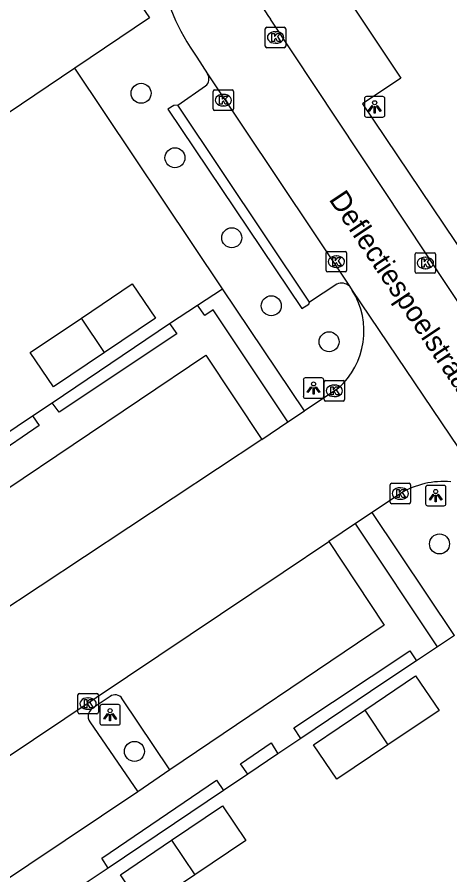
# Model space of a CAD drawing. Extents: x 158797 to 159887, y 384318 to 385255.
# Drawn here: x 159142.73 to 159163.91, y 384774.08 to 384816.03 of the extents above; entities that cross this region are included whole.
import ezdxf

# ---------------------------------------------------------------- set-up
doc = ezdxf.new("R2010")
doc.units = 0
for name, color, linetype in [('IMGEO_Boom', 7, 'Continuous'), ('IMGEO_Groenvoorziening', 7, 'Continuous'), ('IMGEO_Haag', 7, 'Continuous'), ('IMGEO_Kolk', 7, 'Continuous'), ('IMGEO_Lichtpunt', 7, 'Continuous'), ('IMGEO_Openbare_ruimte_label', 7, 'Continuous'), ('IMGEO_Pand', 7, 'Continuous'), ('IMGEO_Parkeervlak_open', 7, 'Continuous'), ('IMGEO_Rijbaan_lokaal_open', 7, 'Continuous'), ('IMGEO_Voetpad_open', 7, 'Continuous')]:
    doc.layers.add(name, color=color, linetype=linetype)

msp = doc.modelspace()

# ---------------------------------------------------------------- linework, layer by layer
at = {"layer": 'IMGEO_Boom'}
for centre in [(159148.795, 384812.305), (159150.454, 384809.153), (159153.232, 384805.238), (159155.167, 384801.912), (159157.995, 384800.153), (159163.399, 384790.263), (159148.47, 384780.116)]:
    msp.add_circle(centre, 0.489, dxfattribs=at)
at = {"layer": 'IMGEO_Groenvoorziening'}
for points in [[(159152.783, 384802.742), (159145.552, 384813.536)], [(159164.136, 384785.787), (159160.105, 384791.805)], [(159164.136, 384785.787), (159163.294, 384785.227)]]:
    msp.add_lwpolyline(points, dxfattribs=at)
at = {"layer": 'IMGEO_Haag'}
for points in [[(159151.563, 384801.94), (159152.783, 384802.742)], [(159156.787, 384796.766), (159152.783, 384802.742)], [(159144.448, 384797.172), (159150.193, 384801.04)], [(159141.214, 384795.01), (159143.488, 384796.53)], [(159162.274, 384784.547), (159160.728, 384783.51), (159156.607, 384780.744)], [(159155.493, 384779.993), (159154.013, 384778.997)], [(159152.831, 384778.201), (159147.182, 384774.407)]]:
    msp.add_lwpolyline(points, dxfattribs=at)
at = {"layer": 'IMGEO_Kolk'}
for p, q in [((159154.875, 384814.61), (159154.875, 384815.462)), ((159154.95, 384815.536), (159155.802, 384815.536)), ((159155.876, 384815.462), (159155.876, 384814.61)), ((159155.363, 384815.316), (159155.388, 384815.316)), ((159155.802, 384814.536), (159154.95, 384814.536)), ((159155.386, 384814.756), (159155.361, 384814.756)), ((159152.394, 384812.469), (159153.246, 384812.469)), ((159152.319, 384811.543), (159152.319, 384812.395)), ((159152.807, 384812.249), (159152.832, 384812.249)), ((159153.32, 384812.395), (159153.32, 384811.543)), ((159152.83, 384811.689), (159152.805, 384811.689)), ((159153.246, 384811.469), (159152.394, 384811.469)), ((159157.853, 384803.643), (159157.853, 384804.495)), ((159157.928, 384804.569), (159158.78, 384804.569)), ((159158.854, 384804.495), (159158.854, 384803.643)), ((159162.284, 384804.505), (159163.136, 384804.505)), ((159158.341, 384804.349), (159158.366, 384804.349)), ((159162.209, 384803.579), (159162.209, 384804.431)), ((159162.697, 384804.285), (159162.722, 384804.285)), ((159163.21, 384804.431), (159163.21, 384803.579)), ((159158.364, 384803.789), (159158.339, 384803.789)), ((159162.72, 384803.725), (159162.695, 384803.725)), ((159158.78, 384803.569), (159157.928, 384803.569)), ((159163.136, 384803.505), (159162.284, 384803.505)), ((159157.753, 384797.327), (159157.753, 384798.179)), ((159157.828, 384798.253), (159158.68, 384798.253)), ((159158.754, 384798.179), (159158.754, 384797.327)), ((159158.241, 384798.033), (159158.266, 384798.033)), ((159158.264, 384797.473), (159158.239, 384797.473)), ((159158.68, 384797.253), (159157.828, 384797.253)), ((159160.984, 384792.303), (159160.984, 384793.155)), ((159161.059, 384793.229), (159161.911, 384793.229)), ((159161.985, 384793.155), (159161.985, 384792.303)), ((159161.472, 384793.009), (159161.497, 384793.009)), ((159161.495, 384792.449), (159161.47, 384792.449)), ((159161.911, 384792.229), (159161.059, 384792.229)), ((159145.702, 384782.027), (159145.702, 384782.879)), ((159145.777, 384782.953), (159146.629, 384782.953)), ((159146.19, 384782.733), (159146.215, 384782.733)), ((159146.703, 384782.879), (159146.703, 384782.027)), ((159146.629, 384781.953), (159145.777, 384781.953)), ((159146.213, 384782.173), (159146.188, 384782.173))]:
    msp.add_line(p, q, dxfattribs=at)
for points in [[(159154.875, 384814.61), (159154.875, 384815.462)], [(159154.95, 384815.536), (159155.802, 384815.536)], [(159155.876, 384815.462), (159155.876, 384814.61)], [(159155.196, 384815.236), (159155.319, 384815.236), (159155.319, 384815.085), (159155.449, 384815.236), (159155.613, 384815.236), (159155.467, 384815.085), (159155.62, 384814.836), (159155.468, 384814.836), (159155.383, 384815), (159155.319, 384814.933), (159155.319, 384814.836), (159155.196, 384814.836), (159155.196, 384815.236)], [(159155.802, 384814.536), (159154.95, 384814.536)], [(159152.394, 384812.469), (159153.246, 384812.469)], [(159152.319, 384811.543), (159152.319, 384812.395)], [(159152.64, 384812.169), (159152.763, 384812.169), (159152.763, 384812.018), (159152.893, 384812.169), (159153.057, 384812.169), (159152.911, 384812.018), (159153.064, 384811.769), (159152.912, 384811.769), (159152.827, 384811.933), (159152.763, 384811.866), (159152.763, 384811.769), (159152.64, 384811.769), (159152.64, 384812.169)], [(159153.32, 384812.395), (159153.32, 384811.543)], [(159153.246, 384811.469), (159152.394, 384811.469)], [(159157.853, 384803.643), (159157.853, 384804.495)], [(159157.928, 384804.569), (159158.78, 384804.569)], [(159158.854, 384804.495), (159158.854, 384803.643)], [(159162.284, 384804.505), (159163.136, 384804.505)], [(159158.174, 384804.269), (159158.297, 384804.269), (159158.297, 384804.118), (159158.427, 384804.269), (159158.591, 384804.269), (159158.445, 384804.118), (159158.598, 384803.869), (159158.446, 384803.869), (159158.361, 384804.033), (159158.297, 384803.966), (159158.297, 384803.869), (159158.174, 384803.869), (159158.174, 384804.269)], [(159162.209, 384803.579), (159162.209, 384804.431)], [(159162.53, 384804.205), (159162.653, 384804.205), (159162.653, 384804.054), (159162.783, 384804.205), (159162.947, 384804.205), (159162.801, 384804.054), (159162.954, 384803.805), (159162.802, 384803.805), (159162.717, 384803.969), (159162.653, 384803.902), (159162.653, 384803.805), (159162.53, 384803.805), (159162.53, 384804.205)], [(159163.21, 384804.431), (159163.21, 384803.579)], [(159158.78, 384803.569), (159157.928, 384803.569)], [(159163.136, 384803.505), (159162.284, 384803.505)], [(159157.753, 384797.327), (159157.753, 384798.179)], [(159157.828, 384798.253), (159158.68, 384798.253)], [(159158.754, 384798.179), (159158.754, 384797.327)], [(159158.074, 384797.953), (159158.197, 384797.953), (159158.197, 384797.802), (159158.327, 384797.953), (159158.491, 384797.953), (159158.345, 384797.802), (159158.498, 384797.553), (159158.346, 384797.553), (159158.261, 384797.717), (159158.197, 384797.65), (159158.197, 384797.553), (159158.074, 384797.553), (159158.074, 384797.953)], [(159158.68, 384797.253), (159157.828, 384797.253)], [(159160.984, 384792.303), (159160.984, 384793.155)], [(159161.059, 384793.229), (159161.911, 384793.229)], [(159161.985, 384793.155), (159161.985, 384792.303)], [(159161.305, 384792.929), (159161.428, 384792.929), (159161.428, 384792.778), (159161.558, 384792.929), (159161.722, 384792.929), (159161.576, 384792.778), (159161.729, 384792.529), (159161.577, 384792.529), (159161.492, 384792.693), (159161.428, 384792.626), (159161.428, 384792.529), (159161.305, 384792.529), (159161.305, 384792.929)], [(159161.911, 384792.229), (159161.059, 384792.229)], [(159145.702, 384782.027), (159145.702, 384782.879)], [(159145.777, 384782.953), (159146.629, 384782.953)], [(159146.023, 384782.653), (159146.146, 384782.653), (159146.146, 384782.502), (159146.276, 384782.653), (159146.44, 384782.653), (159146.294, 384782.502), (159146.447, 384782.253), (159146.295, 384782.253), (159146.21, 384782.417), (159146.146, 384782.35), (159146.146, 384782.253), (159146.023, 384782.253), (159146.023, 384782.653)], [(159146.703, 384782.879), (159146.703, 384782.027)], [(159146.629, 384781.953), (159145.777, 384781.953)]]:
    msp.add_lwpolyline(points, dxfattribs=at)
for centre, start, end in [((159154.952, 384815.46), 91.552, 178.448), ((159154.952, 384815.46), 91.552, 178.448), ((159155.8, 384815.46), 1.552, 88.448), ((159155.8, 384815.46), 1.552, 88.448), ((159154.952, 384814.612), 181.552, 268.448), ((159154.952, 384814.612), 181.552, 268.448), ((159155.8, 384814.612), 271.552, 358.448), ((159155.8, 384814.612), 271.552, 358.448), ((159152.396, 384812.393), 91.552, 178.448), ((159152.396, 384812.393), 91.552, 178.448), ((159153.244, 384812.393), 1.552, 88.448), ((159153.244, 384812.393), 1.552, 88.448), ((159152.396, 384811.545), 181.552, 268.448), ((159152.396, 384811.545), 181.552, 268.448), ((159153.244, 384811.545), 271.552, 358.448), ((159153.244, 384811.545), 271.552, 358.448), ((159157.93, 384804.493), 91.552, 178.448), ((159157.93, 384804.493), 91.552, 178.448), ((159158.778, 384804.493), 1.552, 88.448), ((159158.778, 384804.493), 1.552, 88.448), ((159162.286, 384804.429), 91.552, 178.448), ((159162.286, 384804.429), 91.552, 178.448), ((159163.134, 384804.429), 1.552, 88.448), ((159163.134, 384804.429), 1.552, 88.448), ((159157.93, 384803.645), 181.552, 268.448), ((159157.93, 384803.645), 181.552, 268.448), ((159158.778, 384803.645), 271.552, 358.448), ((159158.778, 384803.645), 271.552, 358.448), ((159162.286, 384803.581), 181.552, 268.448), ((159162.286, 384803.581), 181.552, 268.448), ((159163.134, 384803.581), 271.552, 358.448), ((159163.134, 384803.581), 271.552, 358.448), ((159157.83, 384798.177), 91.552, 178.448), ((159157.83, 384798.177), 91.552, 178.448), ((159158.678, 384798.177), 1.552, 88.448), ((159158.678, 384798.177), 1.552, 88.448), ((159157.83, 384797.329), 181.552, 268.448), ((159157.83, 384797.329), 181.552, 268.448), ((159158.678, 384797.329), 271.552, 358.448), ((159158.678, 384797.329), 271.552, 358.448), ((159161.061, 384793.153), 91.552, 178.448), ((159161.061, 384793.153), 91.552, 178.448), ((159161.909, 384793.153), 1.552, 88.448), ((159161.909, 384793.153), 1.552, 88.448), ((159161.061, 384792.305), 181.552, 268.448), ((159161.061, 384792.305), 181.552, 268.448), ((159161.909, 384792.305), 271.552, 358.448), ((159161.909, 384792.305), 271.552, 358.448), ((159145.779, 384782.877), 91.552, 178.448), ((159145.779, 384782.877), 91.552, 178.448), ((159146.627, 384782.877), 1.552, 88.448), ((159146.627, 384782.877), 1.552, 88.448), ((159145.779, 384782.029), 181.552, 268.448), ((159145.779, 384782.029), 181.552, 268.448), ((159146.627, 384782.029), 271.552, 358.448), ((159146.627, 384782.029), 271.552, 358.448)]:
    msp.add_arc(centre, 0.0765, start, end, dxfattribs=at)
for centre, major_axis, ratio, start_param, end_param in [((159155.362, 384815.036), (-0.387, 0.002), 0.722429, 4.712389, 7.853982), ((159155.387, 384815.036), (-0.39, 0.002), 0.717154, 1.570796, 4.712389), ((159152.806, 384811.969), (-0.387, 0.002), 0.722429, 4.712389, 7.853982), ((159152.831, 384811.969), (-0.39, 0.002), 0.717154, 1.570796, 4.712389), ((159158.34, 384804.069), (-0.387, 0.002), 0.722429, 4.712389, 7.853982), ((159158.365, 384804.069), (-0.39, 0.002), 0.717154, 1.570796, 4.712389), ((159162.696, 384804.005), (-0.387, 0.002), 0.722429, 4.712389, 7.853982), ((159162.721, 384804.005), (-0.39, 0.002), 0.717154, 1.570796, 4.712389), ((159158.24, 384797.753), (-0.387, 0.002), 0.722429, 4.712389, 7.853982), ((159158.265, 384797.753), (-0.39, 0.002), 0.717154, 1.570796, 4.712389), ((159161.471, 384792.729), (-0.387, 0.002), 0.722429, 4.712389, 7.853982), ((159161.496, 384792.729), (-0.39, 0.002), 0.717154, 1.570796, 4.712389), ((159146.189, 384782.453), (-0.387, 0.002), 0.722429, 4.712389, 7.853982), ((159146.214, 384782.453), (-0.39, 0.002), 0.717154, 1.570796, 4.712389)]:
    msp.add_ellipse(centre, major_axis=major_axis, ratio=ratio, start_param=start_param, end_param=end_param, dxfattribs=at)
at = {"layer": 'IMGEO_Lichtpunt'}
for p, q in [((159159.727, 384812.047), (159159.727, 384811.24)), ((159159.727, 384812.047), (159159.727, 384811.24)), ((159160.629, 384812.142), (159159.821, 384812.142)), ((159160.629, 384812.142), (159159.821, 384812.142)), ((159160.723, 384811.24), (159160.723, 384812.047)), ((159160.723, 384811.24), (159160.723, 384812.047)), ((159159.821, 384811.146), (159160.629, 384811.146)), ((159159.821, 384811.146), (159160.629, 384811.146)), ((159156.736, 384798.29), (159156.736, 384797.483)), ((159156.736, 384798.29), (159156.736, 384797.483)), ((159157.638, 384798.385), (159156.83, 384798.385)), ((159157.638, 384798.385), (159156.83, 384798.385)), ((159157.732, 384797.483), (159157.732, 384798.29)), ((159157.732, 384797.483), (159157.732, 384798.29)), ((159156.83, 384797.389), (159157.638, 384797.389)), ((159156.83, 384797.389), (159157.638, 384797.389)), ((159163.619, 384793.125), (159162.811, 384793.125)), ((159163.619, 384793.125), (159162.811, 384793.125)), ((159162.717, 384793.03), (159162.717, 384792.223)), ((159162.717, 384793.03), (159162.717, 384792.223)), ((159163.713, 384792.223), (159163.713, 384793.03)), ((159163.713, 384792.223), (159163.713, 384793.03)), ((159162.811, 384792.129), (159163.619, 384792.129)), ((159162.811, 384792.129), (159163.619, 384792.129)), ((159146.78, 384782.31), (159146.78, 384781.503)), ((159146.78, 384782.31), (159146.78, 384781.503)), ((159147.682, 384782.405), (159146.874, 384782.405)), ((159147.682, 384782.405), (159146.874, 384782.405)), ((159147.776, 384781.503), (159147.776, 384782.31)), ((159147.776, 384781.503), (159147.776, 384782.31)), ((159146.874, 384781.409), (159147.682, 384781.409)), ((159146.874, 384781.409), (159147.682, 384781.409))]:
    msp.add_line(p, q, dxfattribs=at)
for points in [[(159160.101, 384811.711), (159160.14, 384811.683), (159159.952, 384811.421), (159159.914, 384811.448), (159160.101, 384811.711)], [(159160.203, 384811.663), (159160.25, 384811.663), (159160.25, 384811.341), (159160.203, 384811.341), (159160.203, 384811.663)], [(159160.313, 384811.683), (159160.351, 384811.71), (159160.538, 384811.448), (159160.499, 384811.42), (159160.313, 384811.683)], [(159157.11, 384797.954), (159157.149, 384797.926), (159156.961, 384797.664), (159156.923, 384797.691), (159157.11, 384797.954)], [(159157.212, 384797.906), (159157.259, 384797.906), (159157.259, 384797.584), (159157.212, 384797.584), (159157.212, 384797.906)], [(159157.322, 384797.926), (159157.36, 384797.953), (159157.547, 384797.691), (159157.508, 384797.663), (159157.322, 384797.926)], [(159163.091, 384792.694), (159163.13, 384792.666), (159162.942, 384792.404), (159162.904, 384792.431), (159163.091, 384792.694)], [(159163.193, 384792.646), (159163.24, 384792.646), (159163.24, 384792.324), (159163.193, 384792.324), (159163.193, 384792.646)], [(159163.303, 384792.666), (159163.341, 384792.693), (159163.528, 384792.431), (159163.489, 384792.403), (159163.303, 384792.666)], [(159147.154, 384781.974), (159147.193, 384781.946), (159147.005, 384781.684), (159146.967, 384781.711), (159147.154, 384781.974)], [(159147.256, 384781.926), (159147.303, 384781.926), (159147.303, 384781.604), (159147.256, 384781.604), (159147.256, 384781.926)], [(159147.366, 384781.946), (159147.404, 384781.973), (159147.591, 384781.711), (159147.552, 384781.683), (159147.366, 384781.946)]]:
    msp.add_lwpolyline(points, dxfattribs=at)
for centre in [(159160.226, 384811.845), (159157.235, 384798.088), (159163.216, 384792.828), (159147.279, 384782.108)]:
    msp.add_circle(centre, 0.0994, dxfattribs=at)
for centre, start, end in [((159159.821, 384812.047), 90, 180), ((159159.821, 384812.047), 90, 180), ((159160.629, 384812.047), 0, 90), ((159160.629, 384812.047), 0, 90), ((159159.821, 384811.24), 180, 270), ((159159.821, 384811.24), 180, 270), ((159160.629, 384811.24), 270, 0), ((159160.629, 384811.24), 270, 360), ((159156.83, 384798.29), 90, 180), ((159156.83, 384798.29), 90, 180), ((159157.638, 384798.29), 0, 90), ((159157.638, 384798.29), 0, 90), ((159156.83, 384797.483), 180, 270), ((159156.83, 384797.483), 180, 270), ((159157.638, 384797.483), 270, 0), ((159157.638, 384797.483), 270, 360), ((159162.811, 384793.03), 90, 180), ((159162.811, 384793.03), 90, 180), ((159163.619, 384793.03), 0, 90), ((159163.619, 384793.03), 0, 90), ((159162.811, 384792.223), 180, 270), ((159162.811, 384792.223), 180, 270), ((159163.619, 384792.223), 270, 0), ((159163.619, 384792.223), 270, 360), ((159146.874, 384782.31), 90, 180), ((159146.874, 384782.31), 90, 180), ((159147.682, 384782.31), 0, 90), ((159147.682, 384782.31), 0, 90), ((159146.874, 384781.503), 180, 270), ((159146.874, 384781.503), 180, 270), ((159147.682, 384781.503), 270, 0), ((159147.682, 384781.503), 270, 360)]:
    msp.add_arc(centre, 0.0946, start, end, dxfattribs=at)
at = {"layer": 'IMGEO_Pand'}
for points in [[(159145.717, 384820.861), (159145.851, 384820.95), (159146.271, 384820.323), (159146.093, 384820.203), (159147.02, 384818.826), (159147.199, 384818.944), (159149.203, 384815.99), (159145.552, 384813.536)], [(159145.552, 384813.536), (159140.318, 384810.016)], [(159145.874, 384801.311), (159148.364, 384802.993), (159149.508, 384801.303), (159147.01, 384799.623)], [(159147.01, 384799.623), (159144.511, 384797.942), (159143.37, 384799.62), (159145.874, 384801.311)], [(159147.01, 384799.623), (159145.874, 384801.311)], [(159159.743, 384782.126), (159162.233, 384783.808), (159163.377, 384782.118), (159160.879, 384780.438)], [(159160.879, 384780.438), (159158.38, 384778.757), (159157.239, 384780.435), (159159.743, 384782.126)], [(159159.743, 384782.126), (159160.879, 384780.438)], [(159150.284, 384775.773), (159152.774, 384777.455), (159153.918, 384775.765), (159151.42, 384774.085)], [(159151.42, 384774.085), (159148.921, 384772.404), (159147.78, 384774.082), (159150.284, 384775.773)], [(159150.284, 384775.773), (159151.42, 384774.085)]]:
    msp.add_lwpolyline(points, dxfattribs=at)
at = {"layer": 'IMGEO_Parkeervlak_open'}
for points in [[(159150.587, 384811.724), (159151.944, 384812.667)], [(159158.373, 384802.966), (159157.033, 384802.083)], [(159147.276, 384782.794), (159146.398, 384782.206)], [(159150.202, 384779.217), (159147.864, 384782.692)], [(159146.279, 384781.569), (159148.629, 384778.133)]]:
    msp.add_lwpolyline(points, dxfattribs=at)
for centre, radius, start, end in [((159151.683, 384813.014), 0.435, 306.9708, 33.0244), ((159158.61, 384802.451), 0.567, 47.6398, 114.7288), ((159147.527, 384782.493), 0.392, 30.5514, 129.7663), ((159146.673, 384781.825), 0.47, 125.7888, 213.048)]:
    msp.add_arc(centre, radius, start, end, dxfattribs=at)
at = {"layer": 'IMGEO_Rijbaan_lokaal_open'}
for points in [[(159182.539, 384774.63), (159182.487, 384774.708), (159155.131, 384815.938)], [(159151.524, 384814.073), (159152.047, 384813.251)], [(159152.047, 384813.251), (159158.992, 384802.87)], [(159158.992, 384802.87), (159159.132, 384802.662)], [(159159.132, 384802.662), (159166.508, 384791.721)], [(159158.435, 384797.871), (159158.254, 384797.753), (159156.976, 384796.89), (159156.787, 384796.766)], [(159155.979, 384796.238), (159156.787, 384796.766)], [(159154.711, 384795.372), (159155.979, 384796.238)], [(159154.711, 384795.372), (159141.675, 384786.764)], [(159161.485, 384792.729), (159160.105, 384791.805)], [(159160.105, 384791.805), (159159.291, 384791.26)], [(159159.291, 384791.26), (159157.988, 384790.388)], [(159129.807, 384771.524), (159155.749, 384788.889), (159157.988, 384790.388)]]:
    msp.add_lwpolyline(points, dxfattribs=at)
for centre, radius, start, end in [((159161.971, 384821.038), 8.532, 193.7359, 216.7095), ((159160.659, 384820.559), 11.203, 191.0953, 215.3754), ((159155.964, 384800.677), 3.739, 311.3742, 32.0711), ((159163.6, 384789.223), 4.095, 85.0492, 121.0926)]:
    msp.add_arc(centre, radius, start, end, dxfattribs=at)
at = {"layer": 'IMGEO_Voetpad_open'}
for points in [[(159153.453, 384825.08), (159155.63, 384821.846), (159157.523, 384819.022), (159161.515, 384813.043), (159159.635, 384811.783), (159184.025, 384775.577)], [(159150.587, 384811.724), (159150.404, 384811.715), (159150.103, 384811.531), (159156.665, 384801.782), (159157.006, 384801.984), (159157.033, 384802.083)], [(159157.033, 384802.083), (159150.587, 384811.724)], [(159150.193, 384801.04), (159151.563, 384801.94)], [(159155.979, 384796.238), (159152.317, 384801.706), (159151.914, 384801.438), (159151.563, 384801.94)], [(159150.193, 384801.04), (159150.549, 384800.532), (159144.78, 384796.703), (159144.448, 384797.172)], [(159138.962, 384790.757), (159151.964, 384799.495), (159154.711, 384795.372)], [(159143.488, 384796.53), (159144.448, 384797.172)], [(159143.488, 384796.53), (159143.811, 384796.049), (159141.551, 384794.525), (159141.214, 384795.01)], [(159163.294, 384785.227), (159159.309, 384791.232), (159159.291, 384791.26)], [(159157.988, 384790.388), (159160.694, 384786.291), (159150.202, 384779.217)], [(159163.294, 384785.227), (159162.274, 384784.547)], [(159156.607, 384780.744), (159156.267, 384781.269), (159161.943, 384785.039), (159162.274, 384784.547)], [(159156.607, 384780.744), (159155.493, 384779.993)], [(159154.013, 384778.997), (159153.656, 384779.507), (159155.169, 384780.531), (159155.493, 384779.993)], [(159150.202, 384779.217), (159148.629, 384778.133)], [(159154.013, 384778.997), (159152.831, 384778.201)], [(159147.182, 384774.407), (159146.869, 384774.888), (159152.488, 384778.706), (159152.831, 384778.201)], [(159148.629, 384778.133), (159132.561, 384767.385)], [(159147.182, 384774.407), (159145.956, 384773.584)]]:
    msp.add_lwpolyline(points, dxfattribs=at)

# ---------------------------------------------------------------- texts
at = {"layer": 'IMGEO_Openbare_ruimte_label'}
msp.add_text('Deflectiespoelstraat', height=1, rotation=303.706, dxfattribs=at).set_placement((159157.963, 384807.117))

doc.saveas('drawing.dxf')
